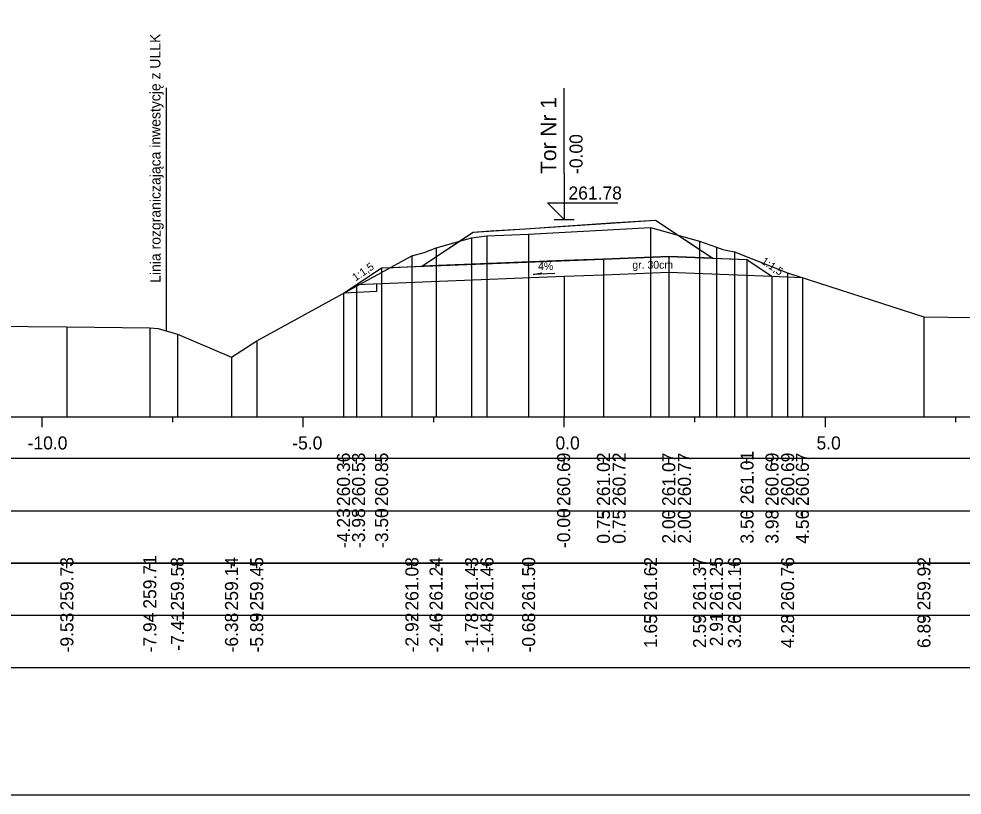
# Model space of a CAD drawing. Extents: x 6516023 to 6560129, y 5513077 to 5529206.
# Drawn here: x 6517301.81 to 6517319.88, y 5513364.27 to 5513379.13 of the extents above; entities that cross this region are included whole.
import ezdxf

# ---------------------------------------------------------------- set-up
doc = ezdxf.new("R2010")
doc.units = 0
for name, color, linetype in [('IR_default', 7, 'Continuous'), ('TOR_PRZEK_P-komponent', 7, 'Continuous'), ('TOR_PRZEK_P-opisy', 7, 'Continuous'), ('TOR_PRZEK_P-schodkowanie+wymiana', 7, 'Continuous'), ('TOR_PRZEK_P-tabelka istniejace', 7, 'Continuous'), ('TOR_PRZEK_P-tabelka projektowane', 7, 'Continuous'), ('TOR_PRZEK_P-teren istniejacy', 7, 'Continuous'), ('TOR_PRZEK_P-tory projektowane', 7, 'Continuous'), ('TOR_PRZEK_P-uklad odniesienia', 7, 'Continuous'), ('TOR_PRZEK_P-warstwa ochronna I', 7, 'Continuous'), ('TOR_PRZEK_P-warstwa ochronna II', 7, 'Continuous'), ('TOR_PS_T-granica PKP-projektowana', 7, 'Continuous'), ('TOR_RAMKI-ramka+tabelka 1', 7, 'Continuous')]:
    doc.layers.add(name, color=color, linetype=linetype)

msp = doc.modelspace()

# ---------------------------------------------------------------- linework, layer by layer
at = {"layer": 'IR_default'}
msp.add_lwpolyline([(6517308.033, 5513373.876), (6517308.235, 5513374.01), (6517308.284, 5513374.043), (6517308.603, 5513374.256), (6517308.763, 5513374.362), (6517308.983, 5513374.371), (6517309.533, 5513374.393), (6517310.148, 5513374.803), (6517310.515, 5513375.047), (6517310.852, 5513375.07), (6517311.513, 5513375.114), (6517313.156, 5513375.223), (6517314.007, 5513375.28), (6517314.66, 5513374.845), (6517315.105, 5513374.548), (6517315.457, 5513374.534), (6517315.762, 5513374.522), (6517315.772, 5513374.516), (6517315.826, 5513374.479), (6517315.94, 5513374.403), (6517316.241, 5513374.203)], dxfattribs=at)
at = {"layer": 'TOR_PRZEK_P-komponent'}
msp.add_lwpolyline([(6517310.515, 5513375.047), (6517311.513, 5513375.114), (6517314.007, 5513375.28), (6517315.105, 5513374.548), (6517314.263, 5513374.582), (6517313.013, 5513374.532), (6517312.263, 5513374.502), (6517309.533, 5513374.393)], close=True, dxfattribs=at)
at = {"layer": 'TOR_PRZEK_P-opisy'}
msp.add_lwpolyline([(6517312.083, 5513374.257), (6517311.665, 5513374.237), (6517311.833, 5513374.266)], dxfattribs=at)
at = {"layer": 'TOR_PRZEK_P-schodkowanie+wymiana'}
for p, q in [((6517308.668, 5513374.058), (6517308.668, 5513373.91)), ((6517308.668, 5513373.91), (6517308.044, 5513373.879))]:
    msp.add_line(p, q, dxfattribs=at)
at = {"layer": 'TOR_PRZEK_P-tabelka istniejace'}
for p, q in [((6517302.734, 5513368.611), (6517302.734, 5513368.711)), ((6517304.323, 5513368.611), (6517304.323, 5513368.711)), ((6517304.851, 5513368.611), (6517304.851, 5513368.711)), ((6517305.888, 5513368.611), (6517305.888, 5513368.711)), ((6517306.37, 5513368.611), (6517306.37, 5513368.711)), ((6517309.343, 5513368.611), (6517309.343, 5513368.711)), ((6517309.806, 5513368.611), (6517309.806, 5513368.711)), ((6517310.486, 5513368.611), (6517310.486, 5513368.711)), ((6517310.78, 5513368.611), (6517310.78, 5513368.711)), ((6517311.579, 5513368.611), (6517311.579, 5513368.711)), ((6517313.916, 5513368.611), (6517313.916, 5513368.711)), ((6517314.853, 5513368.611), (6517314.853, 5513368.711)), ((6517315.176, 5513368.611), (6517315.176, 5513368.711)), ((6517315.522, 5513368.611), (6517315.522, 5513368.711)), ((6517316.539, 5513368.611), (6517316.539, 5513368.711)), ((6517319.151, 5513368.611), (6517319.151, 5513368.711)), ((6517283.463, 5513367.711), (6517337.263, 5513367.711)), ((6517302.734, 5513367.611), (6517302.734, 5513367.711)), ((6517304.323, 5513367.611), (6517304.323, 5513367.711)), ((6517304.851, 5513367.611), (6517304.851, 5513367.711)), ((6517305.888, 5513367.611), (6517305.888, 5513367.711)), ((6517306.37, 5513367.611), (6517306.37, 5513367.711)), ((6517309.343, 5513367.611), (6517309.343, 5513367.711)), ((6517309.806, 5513367.611), (6517309.806, 5513367.711)), ((6517310.486, 5513367.611), (6517310.486, 5513367.711)), ((6517310.78, 5513367.611), (6517310.78, 5513367.711)), ((6517311.579, 5513367.611), (6517311.579, 5513367.711)), ((6517313.916, 5513367.611), (6517313.916, 5513367.711)), ((6517314.853, 5513367.611), (6517314.853, 5513367.711)), ((6517315.176, 5513367.611), (6517315.176, 5513367.711)), ((6517315.522, 5513367.611), (6517315.522, 5513367.711)), ((6517316.539, 5513367.611), (6517316.539, 5513367.711)), ((6517319.151, 5513367.611), (6517319.151, 5513367.711))]:
    msp.add_line(p, q, dxfattribs=at)
for points in [[(6517311.579, 5513375.009), (6517311.579, 5513371.711), (6517311.579, 5513371.581), (6517311.579, 5513371.511)], [(6517313.916, 5513375.135), (6517313.916, 5513371.711), (6517313.916, 5513371.581), (6517313.916, 5513371.511)], [(6517310.486, 5513374.937), (6517310.486, 5513371.711), (6517310.486, 5513371.581), (6517310.486, 5513371.511)], [(6517310.78, 5513374.975), (6517310.78, 5513371.711), (6517310.78, 5513371.581), (6517310.78, 5513371.511)], [(6517314.853, 5513374.877), (6517314.853, 5513371.711), (6517314.853, 5513371.581), (6517314.853, 5513371.511)], [(6517309.806, 5513374.747), (6517309.806, 5513371.711), (6517309.806, 5513371.581), (6517309.806, 5513371.511)], [(6517315.176, 5513374.759), (6517315.176, 5513371.711), (6517315.176, 5513371.581), (6517315.176, 5513371.511)], [(6517315.522, 5513374.67), (6517315.522, 5513371.711), (6517315.522, 5513371.581), (6517315.522, 5513371.511)], [(6517309.343, 5513374.592), (6517309.343, 5513371.711), (6517309.343, 5513371.581), (6517309.343, 5513371.511)], [(6517316.539, 5513374.271), (6517316.539, 5513371.711), (6517316.539, 5513371.581), (6517316.539, 5513371.511)], [(6517319.151, 5513373.429), (6517319.151, 5513371.711), (6517319.151, 5513371.581), (6517319.151, 5513371.511)], [(6517302.734, 5513373.236), (6517302.734, 5513371.711), (6517302.734, 5513371.581), (6517302.734, 5513371.511)], [(6517304.323, 5513373.217), (6517304.323, 5513371.711), (6517304.323, 5513371.581), (6517304.323, 5513371.511)], [(6517304.851, 5513373.094), (6517304.851, 5513371.711), (6517304.851, 5513371.581), (6517304.851, 5513371.511)], [(6517306.37, 5513372.966), (6517306.37, 5513371.711), (6517306.37, 5513371.581), (6517306.37, 5513371.511)], [(6517305.888, 5513372.651), (6517305.888, 5513371.711), (6517305.888, 5513371.581), (6517305.888, 5513371.511)]]:
    msp.add_lwpolyline(points, dxfattribs=at)
msp.add_lwpolyline([(6517283.463, 5513368.711), (6517283.463, 5513366.711), (6517337.263, 5513366.711), (6517337.263, 5513368.711)], close=True, dxfattribs=at)
at = {"layer": 'TOR_PRZEK_P-tabelka projektowane'}
for p, q in [((6517308.033, 5513370.611), (6517308.033, 5513370.711)), ((6517308.284, 5513370.611), (6517308.284, 5513370.711)), ((6517308.763, 5513370.611), (6517308.763, 5513370.711)), ((6517312.263, 5513370.611), (6517312.263, 5513370.711)), ((6517313.013, 5513370.611), (6517313.013, 5513370.711)), ((6517313.013, 5513370.611), (6517313.013, 5513370.711)), ((6517314.263, 5513370.611), (6517314.263, 5513370.711)), ((6517314.263, 5513370.611), (6517314.263, 5513370.711)), ((6517315.762, 5513370.611), (6517315.762, 5513370.711)), ((6517316.241, 5513370.611), (6517316.241, 5513370.711)), ((6517316.241, 5513370.611), (6517316.241, 5513370.711)), ((6517316.823, 5513370.611), (6517316.823, 5513370.711)), ((6517283.463, 5513369.711), (6517337.263, 5513369.711)), ((6517308.033, 5513369.611), (6517308.033, 5513369.711)), ((6517308.284, 5513369.611), (6517308.284, 5513369.711)), ((6517308.763, 5513369.611), (6517308.763, 5513369.711)), ((6517312.263, 5513369.611), (6517312.263, 5513369.711)), ((6517313.013, 5513369.611), (6517313.013, 5513369.711)), ((6517313.013, 5513369.611), (6517313.013, 5513369.711)), ((6517314.263, 5513369.611), (6517314.263, 5513369.711)), ((6517314.263, 5513369.611), (6517314.263, 5513369.711)), ((6517315.762, 5513369.611), (6517315.762, 5513369.711)), ((6517316.241, 5513369.611), (6517316.241, 5513369.711)), ((6517316.241, 5513369.611), (6517316.241, 5513369.711)), ((6517316.823, 5513369.611), (6517316.823, 5513369.711))]:
    msp.add_line(p, q, dxfattribs=at)
for points in [[(6517313.013, 5513374.532), (6517313.013, 5513371.711), (6517313.013, 5513371.581), (6517313.013, 5513371.511)], [(6517314.263, 5513374.582), (6517314.263, 5513371.711), (6517314.263, 5513371.581), (6517314.263, 5513371.511)], [(6517315.762, 5513374.522), (6517315.762, 5513371.711), (6517315.762, 5513371.581), (6517315.762, 5513371.511)], [(6517308.763, 5513374.362), (6517308.763, 5513371.711), (6517308.763, 5513371.581), (6517308.763, 5513371.511)], [(6517314.263, 5513374.282), (6517314.263, 5513371.711), (6517314.263, 5513371.581), (6517314.263, 5513371.511)], [(6517312.263, 5513374.202), (6517312.263, 5513371.711), (6517312.263, 5513371.581), (6517312.263, 5513371.511)], [(6517313.013, 5513374.232), (6517313.013, 5513371.711), (6517313.013, 5513371.581), (6517313.013, 5513371.511)], [(6517316.241, 5513374.203), (6517316.241, 5513371.711), (6517316.241, 5513371.581), (6517316.241, 5513371.511)], [(6517316.241, 5513374.203), (6517316.241, 5513371.711), (6517316.241, 5513371.581), (6517316.241, 5513371.511)], [(6517316.823, 5513374.18), (6517316.823, 5513371.711), (6517316.823, 5513371.581), (6517316.823, 5513371.511)], [(6517308.284, 5513374.043), (6517308.284, 5513371.711), (6517308.284, 5513371.581), (6517308.284, 5513371.511)], [(6517308.033, 5513373.876), (6517308.033, 5513371.711), (6517308.033, 5513371.581), (6517308.033, 5513371.511)]]:
    msp.add_lwpolyline(points, dxfattribs=at)
msp.add_lwpolyline([(6517283.463, 5513370.711), (6517283.463, 5513368.711), (6517337.263, 5513368.711), (6517337.263, 5513370.711)], close=True, dxfattribs=at)
at = {"layer": 'TOR_PRZEK_P-teren istniejacy'}
msp.add_lwpolyline([(6517299.034, 5513373.266), (6517302.734, 5513373.236), (6517304.323, 5513373.217), (6517304.486, 5513373.201), (6517304.851, 5513373.094), (6517305.888, 5513372.651), (6517306.37, 5513372.966), (6517309.343, 5513374.592), (6517309.579, 5513374.655), (6517309.806, 5513374.747), (6517310.486, 5513374.937), (6517310.78, 5513374.975), (6517311.579, 5513375.009), (6517313.916, 5513375.135), (6517314.853, 5513374.877), (6517315.176, 5513374.759), (6517315.302, 5513374.718), (6517315.522, 5513374.67), (6517316.539, 5513374.271), (6517319.151, 5513373.429), (6517321.455, 5513373.394)], dxfattribs=at)
at = {"layer": 'TOR_PRZEK_P-tory projektowane'}
for p, q in [((6517312.263, 5513376.17), (6517312.263, 5513377.802)), ((6517312.263, 5513376.17), (6517312.263, 5513375.292)), ((6517312.263, 5513375.292), (6517311.943, 5513375.611)), ((6517311.943, 5513375.611), (6517313.288, 5513375.611)), ((6517312.071, 5513375.292), (6517312.454, 5513375.292))]:
    msp.add_line(p, q, dxfattribs=at)
at = {"layer": 'TOR_PRZEK_P-uklad odniesienia'}
for p, q in [((6517287.263, 5513371.511), (6517337.263, 5513371.511)), ((6517302.263, 5513371.311), (6517302.263, 5513371.511)), ((6517304.763, 5513371.411), (6517304.763, 5513371.511)), ((6517307.263, 5513371.311), (6517307.263, 5513371.511)), ((6517309.763, 5513371.411), (6517309.763, 5513371.511)), ((6517312.263, 5513371.311), (6517312.263, 5513371.511)), ((6517314.763, 5513371.411), (6517314.763, 5513371.511)), ((6517317.263, 5513371.311), (6517317.263, 5513371.511)), ((6517319.763, 5513371.411), (6517319.763, 5513371.511))]:
    msp.add_line(p, q, dxfattribs=at)
at = {"layer": 'TOR_PRZEK_P-warstwa ochronna I'}
msp.add_lwpolyline([(6517308.284, 5513374.043), (6517312.263, 5513374.202), (6517313.013, 5513374.232), (6517314.263, 5513374.282), (6517316.241, 5513374.203)], dxfattribs=at)
at = {"layer": 'TOR_PRZEK_P-warstwa ochronna II'}
msp.add_lwpolyline([(6517308.033, 5513373.876), (6517308.763, 5513374.362), (6517313.013, 5513374.532), (6517314.263, 5513374.582), (6517315.762, 5513374.522), (6517316.241, 5513374.203), (6517316.823, 5513374.18)], dxfattribs=at)
at = {"layer": 'TOR_PS_T-granica PKP-projektowana'}
msp.add_line((6517304.641, 5513373.156), (6517304.641, 5513377.813), dxfattribs=at)
at = {"layer": 'TOR_RAMKI-ramka+tabelka 1'}
msp.add_lwpolyline([(6517109.813, 5513392.767), (6517357.313, 5513392.767), (6517357.313, 5513364.267), (6517109.813, 5513364.267)], close=True, dxfattribs=at)

# ---------------------------------------------------------------- texts
at = {"layer": 'TOR_PRZEK_P-opisy'}
for s, rotation, p in [('1:1,5', 34.0701, (6517308.263, 5513374.102)), ('4%', 0.1515, (6517311.76, 5513374.322)), ('1:1,5', 325.9299, (6517316.021, 5513374.459))]:
    msp.add_text(s, height=0.15, rotation=rotation, dxfattribs=at).set_placement(p)
at = {"layer": 'TOR_PRZEK_P-tabelka istniejace'}
for s, p in [('259.73', (6517302.859, 5513367.803)), ('259.71', (6517304.448, 5513367.837)), ('259.58', (6517304.976, 5513367.802)), ('259.14', (6517306.013, 5513367.804)), ('259.45', (6517306.495, 5513367.802)), ('261.08', (6517309.468, 5513367.802)), ('261.24', (6517309.931, 5513367.804)), ('261.43', (6517310.611, 5513367.803)), ('261.46', (6517310.905, 5513367.802)), ('261.50', (6517311.704, 5513367.803)), ('261.62', (6517314.041, 5513367.805)), ('261.37', (6517314.978, 5513367.803)), ('261.25', (6517315.301, 5513367.802)), ('261.16', (6517315.647, 5513367.802)), ('260.76', (6517316.664, 5513367.802)), ('259.92', (6517319.276, 5513367.805)), ('-7.41', (6517304.976, 5513367.033)), ('-9.53', (6517302.859, 5513366.999)), ('-7.94', (6517304.448, 5513367)), ('-6.38', (6517306.013, 5513366.998)), ('-5.89', (6517306.495, 5513366.999)), ('-2.92', (6517309.468, 5513367.001)), ('-2.46', (6517309.931, 5513366.998)), ('-1.78', (6517310.611, 5513366.998)), ('-1.48', (6517310.905, 5513366.998)), ('-0.68', (6517311.704, 5513366.998)), ('1.65', (6517314.041, 5513367.082)), ('2.59', (6517314.978, 5513367.083)), ('2.91', (6517315.301, 5513367.117)), ('3.26', (6517315.647, 5513367.082)), ('4.28', (6517316.664, 5513367.082)), ('6.89', (6517319.276, 5513367.083))]:
    msp.add_text(s, height=0.25, rotation=90, dxfattribs=at).set_placement(p)
at = {"layer": 'TOR_PRZEK_P-tabelka projektowane'}
for s, p in [('261.01', (6517315.888, 5513369.837)), ('260.36', (6517308.158, 5513369.802)), ('260.53', (6517308.446, 5513369.803)), ('260.85', (6517308.888, 5513369.802)), ('260.69', (6517312.375, 5513369.803)), ('261.02', (6517313.138, 5513369.805)), ('260.72', (6517313.438, 5513369.805)), ('261.07', (6517314.388, 5513369.803)), ('260.77', (6517314.688, 5513369.803)), ('260.69', (6517316.366, 5513369.803)), ('260.69', (6517316.666, 5513369.803)), ('260.67', (6517316.948, 5513369.803)), ('-4.23', (6517308.158, 5513368.999)), ('-3.98', (6517308.446, 5513368.998)), ('-3.50', (6517308.888, 5513368.999)), ('-0.00', (6517312.375, 5513368.999)), ('0.75', (6517313.138, 5513369.082)), ('0.75', (6517313.438, 5513369.082)), ('2.00', (6517314.388, 5513369.083)), ('2.00', (6517314.688, 5513369.083)), ('3.50', (6517315.888, 5513369.083)), ('3.98', (6517316.366, 5513369.082)), ('4.56', (6517316.948, 5513369.082))]:
    msp.add_text(s, height=0.25, rotation=90, dxfattribs=at).set_placement(p)
at = {"layer": 'TOR_PRZEK_P-tory projektowane'}
for s, height, p in [('Tor Nr 1', 0.3, (6517312.108, 5513376.163)), ('-0.00', 0.25, (6517312.613, 5513376.162))]:
    msp.add_text(s, height=height, rotation=90, dxfattribs=at).set_placement(p)
msp.add_text('261.78', height=0.25, dxfattribs=at).set_placement((6517312.343, 5513375.672))
at = {"layer": 'TOR_PRZEK_P-uklad odniesienia'}
for s, p in [('-10.0', (6517301.983, 5513370.886)), ('-5.0', (6517307.052, 5513370.886)), ('0.0', (6517312.094, 5513370.886)), ('5.0', (6517317.094, 5513370.886))]:
    msp.add_text(s, height=0.25, dxfattribs=at).set_placement(p)
at = {"layer": 'TOR_PRZEK_P-warstwa ochronna I'}
msp.add_text('gr. 30cm', height=0.15, dxfattribs=at).set_placement((6517313.566, 5513374.348))
at = {"layer": 'TOR_PS_T-granica PKP-projektowana'}
msp.add_text('Linia rozgraniczająca inwestycję z ULLK', height=0.2, rotation=90.0511, dxfattribs=at).set_placement((6517304.53, 5513374.077))

doc.saveas('drawing.dxf')
